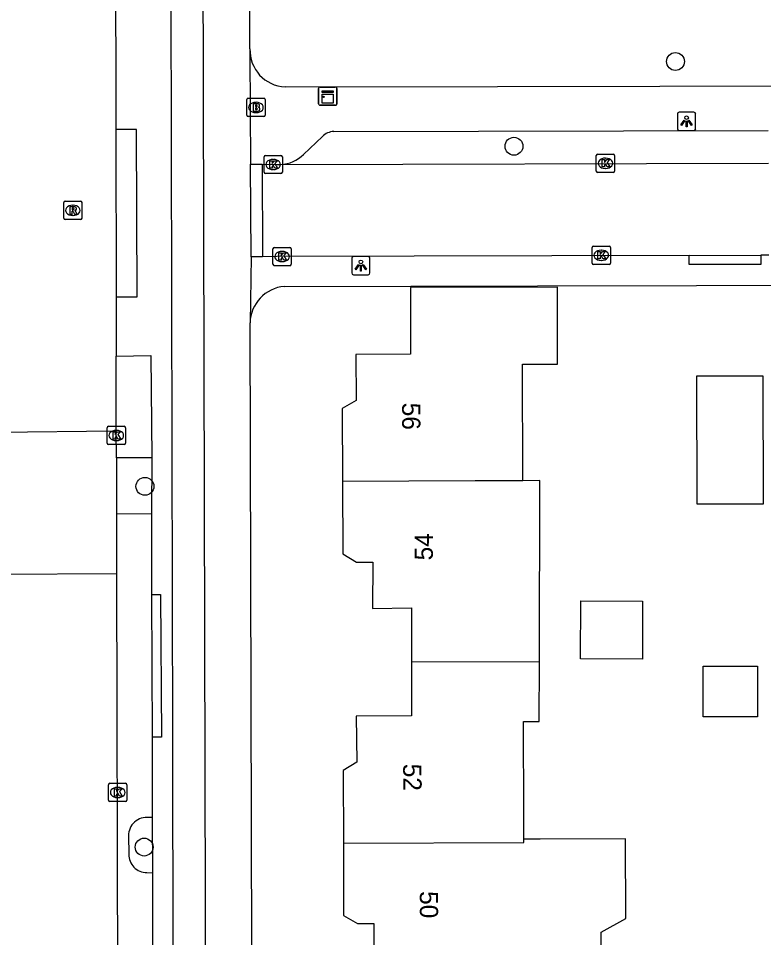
# Model space of a CAD drawing. Extents: x 160457 to 162082, y 388340 to 389736.
# Drawn here: x 161032.9 to 161073.7, y 388654.2 to 388704.5 of the extents above; entities that cross this region are included whole.
import ezdxf

# ---------------------------------------------------------------- set-up
doc = ezdxf.new("R2010")
doc.units = 0
for name, color, linetype in [('IMGEO_Boom', 7, 'Continuous'), ('IMGEO_Brandkraan', 7, 'Continuous'), ('IMGEO_Fietspad_gesloten', 7, 'Continuous'), ('IMGEO_Kast', 7, 'Continuous'), ('IMGEO_Kolk', 7, 'Continuous'), ('IMGEO_Lichtpunt', 7, 'Continuous'), ('IMGEO_Muur', 7, 'Continuous'), ('IMGEO_Pand', 7, 'Continuous'), ('IMGEO_Pand_nummerreeks', 7, 'Continuous'), ('IMGEO_Parkeervlak_open', 7, 'Continuous'), ('IMGEO_Rijbaan_lokaal_gesloten', 7, 'Continuous'), ('IMGEO_Rijbaan_lokaal_open', 7, 'Continuous'), ('IMGEO_Rioolput', 7, 'Continuous'), ('IMGEO_Verkeerseiland_open', 7, 'Continuous'), ('IMGEO_Voetpad_open', 7, 'Continuous')]:
    doc.layers.add(name, color=color, linetype=linetype)

msp = doc.modelspace()

# ---------------------------------------------------------------- linework, layer by layer
at = {"layer": 'IMGEO_Boom'}
for centre in [(161068.868, 388702.174), (161060.037, 388697.538), (161039.852, 388678.931), (161039.812, 388659.197)]:
    msp.add_circle(centre, 0.489, dxfattribs=at)
at = {"layer": 'IMGEO_Brandkraan'}
for p, q in [((161045.426, 388699.235), (161045.426, 388700.087)), ((161045.501, 388700.161), (161046.353, 388700.161)), ((161046.427, 388700.087), (161046.427, 388699.235)), ((161045.914, 388699.941), (161045.939, 388699.941)), ((161046.353, 388699.161), (161045.501, 388699.161)), ((161045.937, 388699.381), (161045.912, 388699.381))]:
    msp.add_line(p, q, dxfattribs=at)
for points in [[(161045.426, 388699.235), (161045.426, 388700.087)], [(161045.501, 388700.161), (161046.353, 388700.161)], [(161046.427, 388700.087), (161046.427, 388699.235)], [(161045.774, 388699.861), (161045.774, 388699.461), (161045.987, 388699.461)], [(161046.005, 388699.861), (161045.774, 388699.861)], [(161045.953, 388699.78), (161045.899, 388699.78), (161045.899, 388699.704)], [(161045.899, 388699.704), (161045.952, 388699.704)], [(161045.961, 388699.628), (161045.899, 388699.628), (161045.899, 388699.547)], [(161045.899, 388699.547), (161045.961, 388699.547)], [(161046.353, 388699.161), (161045.501, 388699.161)]]:
    msp.add_lwpolyline(points, dxfattribs=at)
for centre, radius, start, end in [((161045.503, 388700.085), 0.0765, 91.552, 178.448), ((161045.503, 388700.085), 0.0765, 91.552, 178.448), ((161046.351, 388700.085), 0.0765, 1.552, 88.448), ((161046.351, 388700.085), 0.0765, 1.552, 88.448), ((161045.954, 388699.742), 0.0379, 267.8285, 90.9355), ((161045.962, 388699.587), 0.0404, 269.8759, 90.5077), ((161046.009, 388699.716), 0.145, 59.4692, 91.5367), ((161046.034, 388699.763), 0.0922, 285.5137, 58.1501), ((161046.039, 388699.571), 0.105, 301.3115, 78.989), ((161045.503, 388699.237), 0.0765, 181.552, 268.448), ((161045.503, 388699.237), 0.0765, 181.552, 268.448), ((161045.993, 388699.712), 0.251, 268.6676, 293.5347), ((161046.351, 388699.237), 0.0765, 271.552, 358.448), ((161046.351, 388699.237), 0.0765, 271.552, 358.448)]:
    msp.add_arc(centre, radius, start, end, dxfattribs=at)
for centre, major_axis, ratio, start_param, end_param in [((161045.913, 388699.661), (-0.387, 0.002), 0.722429, 4.712389, 7.853982), ((161045.938, 388699.661), (-0.39, 0.002), 0.717154, 1.570796, 4.712389)]:
    msp.add_ellipse(centre, major_axis=major_axis, ratio=ratio, start_param=start_param, end_param=end_param, dxfattribs=at)
at = {"layer": 'IMGEO_Fietspad_gesloten'}
for points in [[(161041.77, 388504.777), (161041.746, 388517.469), (161041.694, 388533.451), (161041.654, 388546.567), (161041.606, 388566.307), (161041.593, 388574.448), (161041.553, 388585.927), (161041.52, 388593.986), (161041.523, 388605.615), (161041.484, 388613.747), (161041.48, 388616.349), (161041.465, 388625.207), (161041.44, 388633.315), (161041.436, 388645.1), (161041.404, 388652.876), (161041.386, 388665.229), (161041.362, 388673.002), (161041.238, 388730.458)], [(161043.456, 388533.613), (161043.268, 388616.342), (161043.262, 388618.895), (161042.992, 388730.248)]]:
    msp.add_lwpolyline(points, dxfattribs=at)
at = {"layer": 'IMGEO_Kast'}
for p, q in [((161049.349, 388699.852), (161049.349, 388700.693)), ((161049.349, 388700.693), (161049.349, 388699.852)), ((161049.424, 388700.777), (161050.265, 388700.777)), ((161050.265, 388700.777), (161049.424, 388700.777)), ((161050.349, 388700.702), (161050.349, 388699.861)), ((161050.349, 388699.861), (161050.349, 388700.702)), ((161050.274, 388699.777), (161049.433, 388699.777)), ((161049.433, 388699.777), (161050.274, 388699.777))]:
    msp.add_line(p, q, dxfattribs=at)
for points in [[(161049.544, 388700.567), (161050.144, 388700.567), (161050.144, 388700.482), (161049.544, 388700.482), (161049.544, 388700.567)], [(161049.544, 388700.392), (161050.144, 388700.392), (161050.144, 388699.903), (161049.544, 388699.903), (161049.544, 388700.392)]]:
    msp.add_lwpolyline(points, dxfattribs=at)
msp.add_circle((161049.628, 388700.241), 0.0377, dxfattribs=at)
for centre, start, end in [((161049.427, 388700.699), 92.4484, 184.2845), ((161049.427, 388700.699), 92.4484, 184.2845), ((161050.271, 388700.699), 2.4484, 94.2845), ((161050.271, 388700.699), 2.4484, 94.2845), ((161049.427, 388699.855), 182.4484, 274.2845), ((161049.427, 388699.855), 182.4484, 274.2845), ((161050.271, 388699.855), 272.4484, 4.2845), ((161050.271, 388699.855), 272.4484, 4.2845)]:
    msp.add_arc(centre, 0.0779, start, end, dxfattribs=at)
at = {"layer": 'IMGEO_Kolk'}
for p, q in [((161046.442, 388697.04), (161047.294, 388697.04)), ((161064.538, 388696.181), (161064.538, 388697.033)), ((161064.613, 388697.107), (161065.465, 388697.107)), ((161065.539, 388697.033), (161065.539, 388696.181)), ((161046.367, 388696.114), (161046.367, 388696.966)), ((161046.855, 388696.82), (161046.88, 388696.82)), ((161047.368, 388696.966), (161047.368, 388696.114)), ((161065.026, 388696.887), (161065.051, 388696.887)), ((161047.294, 388696.04), (161046.442, 388696.04)), ((161046.878, 388696.26), (161046.853, 388696.26)), ((161065.465, 388696.107), (161064.613, 388696.107)), ((161065.049, 388696.327), (161065.024, 388696.327)), ((161046.929, 388692.005), (161047.781, 388692.005)), ((161064.311, 388691.146), (161064.311, 388691.998)), ((161064.386, 388692.072), (161065.238, 388692.072)), ((161065.312, 388691.998), (161065.312, 388691.146)), ((161046.854, 388691.079), (161046.854, 388691.931)), ((161047.342, 388691.785), (161047.367, 388691.785)), ((161047.855, 388691.931), (161047.855, 388691.079)), ((161064.799, 388691.852), (161064.824, 388691.852)), ((161047.781, 388691.005), (161046.929, 388691.005)), ((161047.365, 388691.225), (161047.34, 388691.225)), ((161065.238, 388691.072), (161064.386, 388691.072)), ((161064.822, 388691.292), (161064.797, 388691.292)), ((161037.787, 388681.29), (161037.787, 388682.142)), ((161037.862, 388682.216), (161038.714, 388682.216)), ((161038.275, 388681.996), (161038.3, 388681.996)), ((161038.788, 388682.142), (161038.788, 388681.29)), ((161038.298, 388681.436), (161038.273, 388681.436)), ((161038.714, 388681.216), (161037.862, 388681.216)), ((161037.862, 388661.759), (161037.862, 388662.611)), ((161037.937, 388662.685), (161038.789, 388662.685)), ((161038.35, 388662.465), (161038.375, 388662.465)), ((161038.863, 388662.611), (161038.863, 388661.759)), ((161038.373, 388661.905), (161038.348, 388661.905)), ((161038.789, 388661.685), (161037.937, 388661.685))]:
    msp.add_line(p, q, dxfattribs=at)
for points in [[(161046.442, 388697.04), (161047.294, 388697.04)], [(161064.538, 388696.181), (161064.538, 388697.033)], [(161064.613, 388697.107), (161065.465, 388697.107)], [(161065.539, 388697.033), (161065.539, 388696.181)], [(161046.367, 388696.114), (161046.367, 388696.966)], [(161046.688, 388696.74), (161046.811, 388696.74), (161046.811, 388696.589), (161046.941, 388696.74), (161047.105, 388696.74), (161046.959, 388696.589), (161047.112, 388696.34), (161046.96, 388696.34), (161046.875, 388696.504), (161046.811, 388696.437), (161046.811, 388696.34), (161046.688, 388696.34), (161046.688, 388696.74)], [(161047.368, 388696.966), (161047.368, 388696.114)], [(161064.859, 388696.807), (161064.982, 388696.807), (161064.982, 388696.656), (161065.112, 388696.807), (161065.276, 388696.807), (161065.13, 388696.656), (161065.283, 388696.407), (161065.131, 388696.407), (161065.046, 388696.571), (161064.982, 388696.504), (161064.982, 388696.407), (161064.859, 388696.407), (161064.859, 388696.807)], [(161047.294, 388696.04), (161046.442, 388696.04)], [(161065.465, 388696.107), (161064.613, 388696.107)], [(161046.929, 388692.005), (161047.781, 388692.005)], [(161064.311, 388691.146), (161064.311, 388691.998)], [(161064.386, 388692.072), (161065.238, 388692.072)], [(161065.312, 388691.998), (161065.312, 388691.146)], [(161046.854, 388691.079), (161046.854, 388691.931)], [(161047.175, 388691.705), (161047.298, 388691.705), (161047.298, 388691.554), (161047.428, 388691.705), (161047.592, 388691.705), (161047.446, 388691.554), (161047.599, 388691.305), (161047.447, 388691.305), (161047.362, 388691.469), (161047.298, 388691.402), (161047.298, 388691.305), (161047.175, 388691.305), (161047.175, 388691.705)], [(161047.855, 388691.931), (161047.855, 388691.079)], [(161064.632, 388691.772), (161064.755, 388691.772), (161064.755, 388691.621), (161064.885, 388691.772), (161065.049, 388691.772), (161064.903, 388691.621), (161065.056, 388691.372), (161064.904, 388691.372), (161064.819, 388691.536), (161064.755, 388691.469), (161064.755, 388691.372), (161064.632, 388691.372), (161064.632, 388691.772)], [(161047.781, 388691.005), (161046.929, 388691.005)], [(161065.238, 388691.072), (161064.386, 388691.072)], [(161037.787, 388681.29), (161037.787, 388682.142)], [(161037.862, 388682.216), (161038.714, 388682.216)], [(161038.108, 388681.916), (161038.231, 388681.916), (161038.231, 388681.765), (161038.361, 388681.916), (161038.525, 388681.916), (161038.379, 388681.765), (161038.532, 388681.516), (161038.38, 388681.516), (161038.295, 388681.68), (161038.231, 388681.613), (161038.231, 388681.516), (161038.108, 388681.516), (161038.108, 388681.916)], [(161038.788, 388682.142), (161038.788, 388681.29)], [(161038.714, 388681.216), (161037.862, 388681.216)], [(161037.862, 388661.759), (161037.862, 388662.611)], [(161037.937, 388662.685), (161038.789, 388662.685)], [(161038.183, 388662.385), (161038.306, 388662.385), (161038.306, 388662.234), (161038.436, 388662.385), (161038.6, 388662.385), (161038.454, 388662.234), (161038.607, 388661.985), (161038.455, 388661.985), (161038.37, 388662.149), (161038.306, 388662.082), (161038.306, 388661.985), (161038.183, 388661.985), (161038.183, 388662.385)], [(161038.863, 388662.611), (161038.863, 388661.759)], [(161038.789, 388661.685), (161037.937, 388661.685)]]:
    msp.add_lwpolyline(points, dxfattribs=at)
for centre, start, end in [((161046.444, 388696.964), 91.552, 178.448), ((161046.444, 388696.964), 91.552, 178.448), ((161047.292, 388696.964), 1.552, 88.448), ((161047.292, 388696.964), 1.552, 88.448), ((161064.615, 388697.031), 91.552, 178.448), ((161064.615, 388697.031), 91.552, 178.448), ((161065.463, 388697.031), 1.552, 88.448), ((161065.463, 388697.031), 1.552, 88.448), ((161046.444, 388696.116), 181.552, 268.448), ((161046.444, 388696.116), 181.552, 268.448), ((161047.292, 388696.116), 271.552, 358.448), ((161047.292, 388696.116), 271.552, 358.448), ((161064.615, 388696.183), 181.552, 268.448), ((161064.615, 388696.183), 181.552, 268.448), ((161065.463, 388696.183), 271.552, 358.448), ((161065.463, 388696.183), 271.552, 358.448), ((161046.931, 388691.929), 91.552, 178.448), ((161046.931, 388691.929), 91.552, 178.448), ((161047.779, 388691.929), 1.552, 88.448), ((161047.779, 388691.929), 1.552, 88.448), ((161064.388, 388691.996), 91.552, 178.448), ((161064.388, 388691.996), 91.552, 178.448), ((161065.236, 388691.996), 1.552, 88.448), ((161065.236, 388691.996), 1.552, 88.448), ((161046.931, 388691.081), 181.552, 268.448), ((161046.931, 388691.081), 181.552, 268.448), ((161047.779, 388691.081), 271.552, 358.448), ((161047.779, 388691.081), 271.552, 358.448), ((161064.388, 388691.148), 181.552, 268.448), ((161064.388, 388691.148), 181.552, 268.448), ((161065.236, 388691.148), 271.552, 358.448), ((161065.236, 388691.148), 271.552, 358.448), ((161037.864, 388682.14), 91.552, 178.448), ((161037.864, 388682.14), 91.552, 178.448), ((161038.712, 388682.14), 1.552, 88.448), ((161038.712, 388682.14), 1.552, 88.448), ((161037.864, 388681.292), 181.552, 268.448), ((161037.864, 388681.292), 181.552, 268.448), ((161038.712, 388681.292), 271.552, 358.448), ((161038.712, 388681.292), 271.552, 358.448), ((161037.939, 388662.609), 91.552, 178.448), ((161037.939, 388662.609), 91.552, 178.448), ((161038.787, 388662.609), 1.552, 88.448), ((161038.787, 388662.609), 1.552, 88.448), ((161037.939, 388661.761), 181.552, 268.448), ((161037.939, 388661.761), 181.552, 268.448), ((161038.787, 388661.761), 271.552, 358.448), ((161038.787, 388661.761), 271.552, 358.448)]:
    msp.add_arc(centre, 0.0765, start, end, dxfattribs=at)
for centre, major_axis, ratio, start_param, end_param in [((161046.854, 388696.54), (-0.387, 0.002), 0.722429, 4.712389, 7.853982), ((161046.879, 388696.54), (-0.39, 0.002), 0.717154, 1.570796, 4.712389), ((161065.025, 388696.607), (-0.387, 0.002), 0.722429, 4.712389, 7.853982), ((161065.05, 388696.607), (-0.39, 0.002), 0.717154, 1.570796, 4.712389), ((161047.341, 388691.505), (-0.387, 0.002), 0.722429, 4.712389, 7.853982), ((161047.366, 388691.505), (-0.39, 0.002), 0.717154, 1.570796, 4.712389), ((161064.798, 388691.572), (-0.387, 0.002), 0.722429, 4.712389, 7.853982), ((161064.823, 388691.572), (-0.39, 0.002), 0.717154, 1.570796, 4.712389), ((161038.274, 388681.716), (-0.387, 0.002), 0.722429, 4.712389, 7.853982), ((161038.299, 388681.716), (-0.39, 0.002), 0.717154, 1.570796, 4.712389), ((161038.349, 388662.185), (-0.387, 0.002), 0.722429, 4.712389, 7.853982), ((161038.374, 388662.185), (-0.39, 0.002), 0.717154, 1.570796, 4.712389)]:
    msp.add_ellipse(centre, major_axis=major_axis, ratio=ratio, start_param=start_param, end_param=end_param, dxfattribs=at)
at = {"layer": 'IMGEO_Lichtpunt'}
for p, q in [((161068.977, 388699.303), (161068.977, 388698.496)), ((161068.977, 388699.303), (161068.977, 388698.496)), ((161069.879, 388699.398), (161069.071, 388699.398)), ((161069.879, 388699.398), (161069.071, 388699.398)), ((161069.973, 388698.496), (161069.973, 388699.303)), ((161069.973, 388698.496), (161069.973, 388699.303)), ((161069.071, 388698.402), (161069.879, 388698.402)), ((161069.071, 388698.402), (161069.879, 388698.402)), ((161052.067, 388691.507), (161051.259, 388691.507)), ((161052.067, 388691.507), (161051.259, 388691.507)), ((161051.165, 388691.412), (161051.165, 388690.605)), ((161051.165, 388691.412), (161051.165, 388690.605)), ((161052.161, 388690.605), (161052.161, 388691.412)), ((161052.161, 388690.605), (161052.161, 388691.412)), ((161051.259, 388690.511), (161052.067, 388690.511)), ((161051.259, 388690.511), (161052.067, 388690.511))]:
    msp.add_line(p, q, dxfattribs=at)
for points in [[(161069.351, 388698.967), (161069.39, 388698.939), (161069.202, 388698.677), (161069.164, 388698.704), (161069.351, 388698.967)], [(161069.453, 388698.919), (161069.5, 388698.919), (161069.5, 388698.597), (161069.453, 388698.597), (161069.453, 388698.919)], [(161069.563, 388698.939), (161069.601, 388698.966), (161069.788, 388698.704), (161069.749, 388698.676), (161069.563, 388698.939)], [(161051.539, 388691.076), (161051.578, 388691.048), (161051.39, 388690.786), (161051.352, 388690.813), (161051.539, 388691.076)], [(161051.641, 388691.028), (161051.688, 388691.028), (161051.688, 388690.706), (161051.641, 388690.706), (161051.641, 388691.028)], [(161051.751, 388691.048), (161051.789, 388691.075), (161051.976, 388690.813), (161051.937, 388690.785), (161051.751, 388691.048)]]:
    msp.add_lwpolyline(points, dxfattribs=at)
for centre in [(161069.476, 388699.101), (161051.664, 388691.21)]:
    msp.add_circle(centre, 0.0994, dxfattribs=at)
for centre, start, end in [((161069.071, 388699.303), 90, 180), ((161069.071, 388699.303), 90, 180), ((161069.879, 388699.303), 0, 90), ((161069.879, 388699.303), 0, 90), ((161069.071, 388698.496), 180, 270), ((161069.071, 388698.496), 180, 270), ((161069.879, 388698.496), 270, 0), ((161069.879, 388698.496), 270, 360), ((161051.259, 388691.412), 90, 180), ((161051.259, 388691.412), 90, 180), ((161052.067, 388691.412), 0, 90), ((161052.067, 388691.412), 0, 90), ((161051.259, 388690.605), 180, 270), ((161051.259, 388690.605), 180, 270), ((161052.067, 388690.605), 270, 0), ((161052.067, 388690.605), 270, 360)]:
    msp.add_arc(centre, 0.0946, start, end, dxfattribs=at)
at = {"layer": 'IMGEO_Muur'}
msp.add_lwpolyline([(161061.323, 388689.898), (161070.025, 388689.929)], dxfattribs=at)
at = {"layer": 'IMGEO_Pand'}
for points in [[(161060.513, 388679.242), (161060.505, 388685.613), (161060.988, 388685.614), (161062.425, 388685.616), (161062.422, 388688.295), (161062.42, 388689.824), (161054.369, 388689.813), (161054.375, 388688.284), (161054.384, 388686.166), (161051.391, 388686.154), (161051.397, 388683.637), (161050.649, 388683.185), (161050.66, 388679.195)], [(161070.051, 388677.949), (161070.036, 388684.979), (161073.656, 388684.986), (161073.671, 388677.956), (161070.051, 388677.949)], [(161060.513, 388679.242), (161057.91, 388679.229), (161050.66, 388679.195)], [(161050.66, 388679.195), (161050.67, 388675.235), (161051.421, 388674.787), (161052.319, 388674.789), (161052.299, 388672.258), (161054.423, 388672.277), (161054.431, 388669.324)], [(161061.429, 388669.32), (161061.446, 388679.246), (161060.513, 388679.242)], [(161063.681, 388669.49), (161063.686, 388672.665), (161067.066, 388672.659), (161067.061, 388669.485), (161063.681, 388669.49)], [(161054.431, 388669.324), (161054.438, 388666.374), (161051.414, 388666.357), (161051.448, 388663.849), (161050.699, 388663.387), (161050.71, 388659.416)], [(161061.429, 388669.32), (161054.431, 388669.324)], [(161060.572, 388659.63), (161060.57, 388660.926), (161060.563, 388666.059), (161061.423, 388666.06), (161061.429, 388669.32)], [(161070.381, 388669.097), (161073.355, 388669.097), (161073.355, 388666.315), (161070.381, 388666.315), (161070.381, 388669.097)], [(161050.71, 388659.416), (161060.572, 388659.448), (161060.572, 388659.63)], [(161050.71, 388659.416), (161050.721, 388655.456), (161051.47, 388655.008), (161052.37, 388655.01), (161052.377, 388652.493), (161054.474, 388652.499), (161054.482, 388649.547)], [(161061.544, 388649.544), (161064.803, 388649.548), (161064.797, 388654.547), (161066.15, 388655.295), (161066.136, 388659.646), (161061.471, 388659.631), (161060.572, 388659.63)]]:
    msp.add_lwpolyline(points, dxfattribs=at)
at = {"layer": 'IMGEO_Parkeervlak_open'}
for points in [[(161038.277, 388686.053), (161040.184, 388686.082), (161040.223, 388680.492)], [(161040.223, 388680.492), (161038.291, 388680.487)], [(161038.298, 388677.435), (161040.213, 388677.44)], [(161040.213, 388677.44), (161040.213, 388673.018)], [(161040.213, 388673.018), (161040.252, 388665.202)], [(161040.252, 388665.202), (161040.255, 388660.812)], [(161040.255, 388660.812), (161040.079, 388660.812)], [(161038.957, 388659.809), (161038.971, 388658.805)], [(161039.958, 388657.804), (161040.272, 388657.78)], [(161040.272, 388657.78), (161040.263, 388652.872)]]:
    msp.add_lwpolyline(points, dxfattribs=at)
for centre, radius, start, end in [((161039.949, 388659.828), 0.993, 82.5002, 181.0893), ((161039.953, 388658.786), 0.982, 178.8835, 270.3096)]:
    msp.add_arc(centre, radius, start, end, dxfattribs=at)
at = {"layer": 'IMGEO_Rijbaan_lokaal_gesloten'}
for points in [[(161038.204, 388728.949), (161038.255, 388698.446)], [(161038.255, 388698.446), (161038.286, 388689.301)], [(161038.286, 388689.301), (161038.277, 388686.053)], [(161038.287, 388681.966), (161038.277, 388686.053)], [(161038.306, 388674.146), (161038.36, 388651.744)]]:
    msp.add_lwpolyline(points, dxfattribs=at)
at = {"layer": 'IMGEO_Rijbaan_lokaal_open'}
for points in [[(161046.265, 388696.552), (161047.085, 388696.538), (161047.282, 388696.539)], [(161046.265, 388696.552), (161046.286, 388691.496)], [(161047.282, 388696.539), (161073.953, 388696.607)], [(161069.612, 388691.563), (161047.068, 388691.512), (161046.286, 388691.496)], [(161069.612, 388691.563), (161073.537, 388691.572)], [(161073.971, 388691.573), (161073.537, 388691.572)], [(161031.791, 388681.902), (161038.287, 388681.966)], [(161038.291, 388680.487), (161038.287, 388681.966)], [(161038.291, 388680.487), (161038.298, 388677.435)], [(161038.298, 388677.435), (161038.306, 388674.146)], [(161038.306, 388674.146), (161031.808, 388674.113)]]:
    msp.add_lwpolyline(points, dxfattribs=at)
at = {"layer": 'IMGEO_Rioolput'}
for p, q in [((161035.485, 388694.53), (161036.337, 388694.53)), ((161035.41, 388693.604), (161035.41, 388694.456)), ((161035.898, 388694.31), (161035.923, 388694.31)), ((161036.411, 388694.456), (161036.411, 388693.604)), ((161036.337, 388693.53), (161035.485, 388693.53)), ((161035.921, 388693.75), (161035.896, 388693.75))]:
    msp.add_line(p, q, dxfattribs=at)
for points in [[(161035.485, 388694.53), (161036.337, 388694.53)], [(161035.41, 388693.604), (161035.41, 388694.456)], [(161035.999, 388694.228), (161035.747, 388694.23), (161035.747, 388693.83)], [(161035.747, 388693.83), (161035.871, 388693.83), (161035.871, 388693.992), (161035.882, 388693.992)], [(161035.925, 388694.149), (161035.871, 388694.149), (161035.871, 388694.068)], [(161035.871, 388694.068), (161035.923, 388694.068)], [(161035.929, 388693.963), (161036, 388693.83), (161036.14, 388693.83), (161036.075, 388693.956)], [(161036.411, 388694.456), (161036.411, 388693.604)], [(161036.337, 388693.53), (161035.485, 388693.53)]]:
    msp.add_lwpolyline(points, dxfattribs=at)
for centre, radius, start, end in [((161035.487, 388694.454), 0.0765, 91.552, 178.448), ((161035.487, 388694.454), 0.0765, 91.552, 178.448), ((161036.335, 388694.454), 0.0765, 1.552, 88.448), ((161036.335, 388694.454), 0.0765, 1.552, 88.448), ((161035.881, 388693.939), 0.0533, 26.0293, 88.6989), ((161035.907, 388694.257), 0.19, 274.7715, 282.9687), ((161035.931, 388694.053), 0.0964, 77.0061, 93.1865), ((161035.945, 388694.11), 0.0378, 276.6634, 79.6772), ((161035.998, 388694.118), 0.109, 350.3612, 89.416), ((161035.996, 388694.118), 0.112, 277.5842, 350.9817), ((161035.98, 388693.903), 0.108, 29.5134, 73.7905), ((161035.487, 388693.606), 0.0765, 181.552, 268.448), ((161035.487, 388693.606), 0.0765, 181.552, 268.448), ((161036.335, 388693.606), 0.0765, 271.552, 358.448), ((161036.335, 388693.606), 0.0765, 271.552, 358.448)]:
    msp.add_arc(centre, radius, start, end, dxfattribs=at)
for centre, major_axis, ratio, start_param, end_param in [((161035.897, 388694.03), (-0.387, 0.002), 0.722429, 4.712389, 7.853982), ((161035.922, 388694.03), (-0.39, 0.002), 0.717154, 1.570796, 4.712389)]:
    msp.add_ellipse(centre, major_axis=major_axis, ratio=ratio, start_param=start_param, end_param=end_param, dxfattribs=at)
at = {"layer": 'IMGEO_Verkeerseiland_open'}
for points in [[(161040.223, 388680.492), (161040.213, 388677.44)], [(161040.213, 388673.018), (161040.712, 388673.02), (161040.751, 388665.204), (161040.252, 388665.202)], [(161040.255, 388660.812), (161040.272, 388657.78)]]:
    msp.add_lwpolyline(points, dxfattribs=at)
at = {"layer": 'IMGEO_Voetpad_open'}
for points in [[(161045.599, 388702.874), (161045.548, 388730.809)], [(161045.599, 388702.874), (161045.582, 388702.542), (161045.635, 388696.563)], [(161103.524, 388700.885), (161050.251, 388700.763), (161047.519, 388700.792)], [(161038.286, 388689.301), (161039.422, 388689.303), (161039.391, 388698.448), (161038.255, 388698.446)], [(161048.526, 388697.086), (161049.562, 388698.071)], [(161050.176, 388698.345), (161073.947, 388698.395)], [(161045.656, 388691.484), (161045.635, 388696.563)], [(161045.635, 388696.563), (161046.265, 388696.552)], [(161045.656, 388691.484), (161045.601, 388687.881)], [(161046.286, 388691.496), (161045.656, 388691.484)], [(161073.537, 388691.572), (161073.538, 388691.074), (161069.613, 388691.065), (161069.612, 388691.563)], [(161047.474, 388689.872), (161061.323, 388689.898), (161070.025, 388689.929), (161106.212, 388690.048)], [(161045.988, 388533.608), (161046.011, 388540.621), (161045.804, 388616.329), (161045.797, 388619.053), (161045.601, 388687.881)]]:
    msp.add_lwpolyline(points, dxfattribs=at)
for centre, radius, start, end in [((161047.601, 388702.794), 2.004, 177.7221, 267.6418), ((161050.218, 388697.425), 0.921, 92.6363, 135.4618), ((161047.18, 388698.46), 1.923, 273.0469, 314.4243), ((161047.663, 388687.818), 2.063, 95.2466, 178.2518)]:
    msp.add_arc(centre, radius, start, end, dxfattribs=at)

# ---------------------------------------------------------------- texts
at = {"layer": 'IMGEO_Pand_nummerreeks'}
for s, rotation, p in [('56', 270.1373, (161053.917, 388683.508)), ('54', 89.5476, (161055.599, 388674.878)), ('52', 270.779, (161053.97, 388663.751)), ('50', 270.1602, (161054.885, 388656.787))]:
    msp.add_text(s, height=1, rotation=rotation, dxfattribs=at).set_placement(p)

doc.saveas('drawing.dxf')
